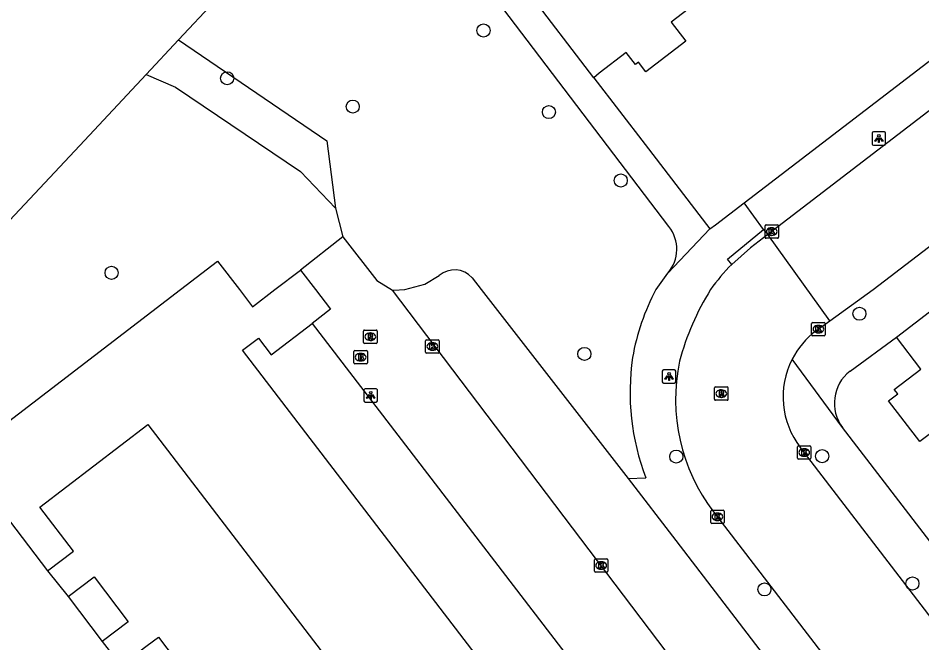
# Model space of a CAD drawing. Extents: x 159353 to 160616, y 385893 to 387321.
# Drawn here: x 159828.8 to 159896.2, y 386973.7 to 387020.2 of the extents above; entities that cross this region are included whole.
import ezdxf

# ---------------------------------------------------------------- set-up
doc = ezdxf.new("R2010")
doc.units = 0
for name, color, linetype in [('IMGEO_Boom', 7, 'Continuous'), ('IMGEO_Brandkraan', 7, 'Continuous'), ('IMGEO_Groenvoorziening', 7, 'Continuous'), ('IMGEO_Kolk', 7, 'Continuous'), ('IMGEO_Lichtpunt', 7, 'Continuous'), ('IMGEO_Pand', 7, 'Continuous'), ('IMGEO_Parkeervlak_open', 7, 'Continuous'), ('IMGEO_Rijbaan_lokaal_gesloten', 7, 'Continuous'), ('IMGEO_Rijbaan_lokaal_open', 7, 'Continuous'), ('IMGEO_Rioolput', 7, 'Continuous'), ('IMGEO_Voetpad_open', 7, 'Continuous')]:
    doc.layers.add(name, color=color, linetype=linetype)

msp = doc.modelspace()

# ---------------------------------------------------------------- linework, layer by layer
at = {"layer": 'IMGEO_Boom'}
for centre in [(159863.478, 387019.318), (159844.371, 387015.76), (159853.732, 387013.647), (159868.354, 387013.237), (159873.706, 387008.137), (159835.756, 387001.25), (159891.495, 386998.201), (159870.996, 386995.205), (159877.848, 386987.548), (159888.717, 386987.577), (159895.445, 386978.081), (159884.416, 386977.642)]:
    msp.add_circle(centre, 0.489, dxfattribs=at)
at = {"layer": 'IMGEO_Brandkraan'}
for p, q in [((159853.819, 386994.533), (159853.819, 386995.385)), ((159853.894, 386995.459), (159854.746, 386995.459)), ((159854.82, 386995.385), (159854.82, 386994.533)), ((159854.33, 386994.679), (159854.305, 386994.679)), ((159854.307, 386995.239), (159854.332, 386995.239)), ((159854.746, 386994.459), (159853.894, 386994.459))]:
    msp.add_line(p, q, dxfattribs=at)
for points in [[(159853.819, 386994.533), (159853.819, 386995.385)], [(159853.894, 386995.459), (159854.746, 386995.459)], [(159854.82, 386995.385), (159854.82, 386994.533)], [(159854.167, 386995.159), (159854.167, 386994.759), (159854.38, 386994.759)], [(159854.398, 386995.159), (159854.167, 386995.159)], [(159854.346, 386995.078), (159854.292, 386995.078), (159854.292, 386995.002)], [(159854.292, 386995.002), (159854.345, 386995.002)], [(159854.354, 386994.926), (159854.292, 386994.926), (159854.292, 386994.845)], [(159854.292, 386994.845), (159854.354, 386994.845)], [(159854.746, 386994.459), (159853.894, 386994.459)]]:
    msp.add_lwpolyline(points, dxfattribs=at)
for centre, radius, start, end in [((159853.896, 386995.383), 0.0765, 91.55205, 178.44795), ((159853.896, 386995.383), 0.0765, 91.55205, 178.44795), ((159854.744, 386995.383), 0.0765, 1.55205, 88.44795), ((159854.744, 386995.383), 0.0765, 1.55205, 88.44795), ((159854.347, 386995.04), 0.0379, 267.82845, 90.93552), ((159854.355, 386994.885), 0.0404, 269.87594, 90.50774), ((159854.386, 386995.01), 0.251, 268.66757, 293.53466), ((159854.402, 386995.014), 0.145, 59.4692, 91.53667), ((159854.427, 386995.061), 0.0922, 285.51372, 58.15012), ((159854.432, 386994.869), 0.105, 301.31148, 78.98903), ((159853.896, 386994.535), 0.0765, 181.55205, 268.44795), ((159853.896, 386994.535), 0.0765, 181.55205, 268.44795), ((159854.744, 386994.535), 0.0765, 271.55205, 358.44795), ((159854.744, 386994.535), 0.0765, 271.55205, 358.44795)]:
    msp.add_arc(centre, radius, start, end, dxfattribs=at)
for centre, major_axis, ratio, start_param, end_param in [((159854.306, 386994.959), (-0.387, 0.002), 0.722429, 4.712389, 7.853982), ((159854.331, 386994.959), (-0.39, 0.002), 0.717154, 1.570796, 4.712389)]:
    msp.add_ellipse(centre, major_axis=major_axis, ratio=ratio, start_param=start_param, end_param=end_param, dxfattribs=at)
at = {"layer": 'IMGEO_Groenvoorziening'}
for points in [[(159858.538, 387029.417), (159849.452, 387025.048), (159844.658, 387022.148), (159843.455, 387021.501), (159840.752, 387018.614)], [(159840.752, 387018.614), (159838.332, 387016.029)], [(159840.752, 387018.614), (159851.789, 387011.105), (159852.457, 387006.07)], [(159830.425, 386946.795), (159824.988, 386949.948), (159819.622, 386954.983), (159818.184, 386956.527), (159816.563, 386958.532), (159815.161, 386960.695), (159814.501, 386961.918), (159812.555, 386966.38), (159810.641, 386971.083), (159809.577, 386974.564), (159808.887, 386976.351), (159808.388, 386978.201), (159808.085, 386980.092), (159808.004, 386981.12), (159808.065, 386982.558), (159808.424, 386983.953), (159809.065, 386985.242), (159809.482, 386985.829), (159810.353, 386986.741), (159815.941, 386992.453), (159823.323, 387000), (159827.784, 387004.764), (159833.389, 387010.751), (159838.332, 387016.029)], [(159838.332, 387016.029), (159840.51, 387015.093), (159849.832, 387008.798), (159852.457, 387006.07)], [(159852.457, 387006.07), (159853.002, 387003.946)]]:
    msp.add_lwpolyline(points, dxfattribs=at)
at = {"layer": 'IMGEO_Kolk'}
for p, q in [((159884.459, 387003.9), (159884.459, 387004.752)), ((159884.534, 387004.826), (159885.386, 387004.826)), ((159885.46, 387004.752), (159885.46, 387003.9)), ((159884.947, 387004.606), (159884.972, 387004.606)), ((159885.386, 387003.826), (159884.534, 387003.826)), ((159884.97, 387004.046), (159884.945, 387004.046)), ((159887.937, 386996.629), (159887.937, 386997.481)), ((159888.012, 386997.555), (159888.864, 386997.555)), ((159888.425, 386997.335), (159888.45, 386997.335)), ((159888.938, 386997.481), (159888.938, 386996.629)), ((159888.448, 386996.775), (159888.423, 386996.775)), ((159859.166, 386995.337), (159859.166, 386996.189)), ((159859.241, 386996.263), (159860.093, 386996.263)), ((159859.654, 386996.043), (159859.679, 386996.043)), ((159860.167, 386996.189), (159860.167, 386995.337)), ((159888.864, 386996.555), (159888.012, 386996.555)), ((159859.677, 386995.483), (159859.652, 386995.483)), ((159860.093, 386995.263), (159859.241, 386995.263)), ((159886.881, 386987.424), (159886.881, 386988.276)), ((159886.956, 386988.35), (159887.808, 386988.35)), ((159887.369, 386988.13), (159887.394, 386988.13)), ((159887.882, 386988.276), (159887.882, 386987.424)), ((159887.808, 386987.35), (159886.956, 386987.35)), ((159887.392, 386987.57), (159887.367, 386987.57)), ((159880.412, 386982.635), (159880.412, 386983.487)), ((159880.487, 386983.561), (159881.339, 386983.561)), ((159880.9, 386983.341), (159880.925, 386983.341)), ((159881.413, 386983.487), (159881.413, 386982.635)), ((159881.339, 386982.561), (159880.487, 386982.561)), ((159880.923, 386982.781), (159880.898, 386982.781)), ((159871.745, 386979.004), (159871.745, 386979.856)), ((159871.82, 386979.93), (159872.672, 386979.93)), ((159872.746, 386979.856), (159872.746, 386979.004)), ((159872.256, 386979.15), (159872.231, 386979.15)), ((159872.233, 386979.71), (159872.258, 386979.71)), ((159872.672, 386978.93), (159871.82, 386978.93))]:
    msp.add_line(p, q, dxfattribs=at)
for points in [[(159884.459, 387003.9), (159884.459, 387004.752)], [(159884.534, 387004.826), (159885.386, 387004.826)], [(159885.46, 387004.752), (159885.46, 387003.9)], [(159884.78, 387004.526), (159884.903, 387004.526), (159884.903, 387004.375), (159885.033, 387004.526), (159885.197, 387004.526), (159885.051, 387004.375), (159885.204, 387004.126), (159885.052, 387004.126), (159884.967, 387004.29), (159884.903, 387004.223), (159884.903, 387004.126), (159884.78, 387004.126), (159884.78, 387004.526)], [(159885.386, 387003.826), (159884.534, 387003.826)], [(159887.937, 386996.629), (159887.937, 386997.481)], [(159888.012, 386997.555), (159888.864, 386997.555)], [(159888.938, 386997.481), (159888.938, 386996.629)], [(159888.258, 386997.255), (159888.381, 386997.255), (159888.381, 386997.104), (159888.511, 386997.255), (159888.675, 386997.255), (159888.529, 386997.104), (159888.682, 386996.855), (159888.53, 386996.855), (159888.445, 386997.019), (159888.381, 386996.952), (159888.381, 386996.855), (159888.258, 386996.855), (159888.258, 386997.255)], [(159859.166, 386995.337), (159859.166, 386996.189)], [(159859.241, 386996.263), (159860.093, 386996.263)], [(159860.167, 386996.189), (159860.167, 386995.337)], [(159888.864, 386996.555), (159888.012, 386996.555)], [(159859.487, 386995.963), (159859.61, 386995.963), (159859.61, 386995.812), (159859.74, 386995.963), (159859.904, 386995.963), (159859.758, 386995.812), (159859.911, 386995.563), (159859.759, 386995.563), (159859.674, 386995.727), (159859.61, 386995.66), (159859.61, 386995.563), (159859.487, 386995.563), (159859.487, 386995.963)], [(159860.093, 386995.263), (159859.241, 386995.263)], [(159886.881, 386987.424), (159886.881, 386988.276)], [(159886.956, 386988.35), (159887.808, 386988.35)], [(159887.202, 386988.05), (159887.325, 386988.05), (159887.325, 386987.899), (159887.455, 386988.05), (159887.619, 386988.05), (159887.473, 386987.899), (159887.626, 386987.65), (159887.474, 386987.65), (159887.389, 386987.814), (159887.325, 386987.747), (159887.325, 386987.65), (159887.202, 386987.65), (159887.202, 386988.05)], [(159887.882, 386988.276), (159887.882, 386987.424)], [(159887.808, 386987.35), (159886.956, 386987.35)], [(159880.412, 386982.635), (159880.412, 386983.487)], [(159880.487, 386983.561), (159881.339, 386983.561)], [(159880.733, 386983.261), (159880.856, 386983.261), (159880.856, 386983.11), (159880.986, 386983.261), (159881.15, 386983.261), (159881.004, 386983.11), (159881.157, 386982.861), (159881.005, 386982.861), (159880.92, 386983.025), (159880.856, 386982.958), (159880.856, 386982.861), (159880.733, 386982.861), (159880.733, 386983.261)], [(159881.413, 386983.487), (159881.413, 386982.635)], [(159881.339, 386982.561), (159880.487, 386982.561)], [(159871.745, 386979.004), (159871.745, 386979.856)], [(159871.82, 386979.93), (159872.672, 386979.93)], [(159872.746, 386979.856), (159872.746, 386979.004)], [(159872.066, 386979.63), (159872.189, 386979.63), (159872.189, 386979.479), (159872.319, 386979.63), (159872.483, 386979.63), (159872.337, 386979.479), (159872.49, 386979.23), (159872.338, 386979.23), (159872.253, 386979.394), (159872.189, 386979.327), (159872.189, 386979.23), (159872.066, 386979.23), (159872.066, 386979.63)], [(159872.672, 386978.93), (159871.82, 386978.93)]]:
    msp.add_lwpolyline(points, dxfattribs=at)
for centre, start, end in [((159884.536, 387004.75), 91.55205, 178.44795), ((159884.536, 387004.75), 91.55205, 178.44795), ((159885.384, 387004.75), 1.55205, 88.44795), ((159885.384, 387004.75), 1.55205, 88.44795), ((159884.536, 387003.902), 181.55205, 268.44795), ((159884.536, 387003.902), 181.55205, 268.44795), ((159885.384, 387003.902), 271.55205, 358.44795), ((159885.384, 387003.902), 271.55205, 358.44795), ((159888.014, 386997.479), 91.55205, 178.44795), ((159888.014, 386997.479), 91.55205, 178.44795), ((159888.862, 386997.479), 1.55205, 88.44795), ((159888.862, 386997.479), 1.55205, 88.44795), ((159859.243, 386996.187), 91.55205, 178.44795), ((159859.243, 386996.187), 91.55205, 178.44795), ((159860.091, 386996.187), 1.55205, 88.44795), ((159860.091, 386996.187), 1.55205, 88.44795), ((159888.014, 386996.631), 181.55205, 268.44795), ((159888.014, 386996.631), 181.55205, 268.44795), ((159888.862, 386996.631), 271.55205, 358.44795), ((159888.862, 386996.631), 271.55205, 358.44795), ((159859.243, 386995.339), 181.55205, 268.44795), ((159859.243, 386995.339), 181.55205, 268.44795), ((159860.091, 386995.339), 271.55205, 358.44795), ((159860.091, 386995.339), 271.55205, 358.44795), ((159886.958, 386988.274), 91.55205, 178.44795), ((159886.958, 386988.274), 91.55205, 178.44795), ((159887.806, 386988.274), 1.55205, 88.44795), ((159887.806, 386988.274), 1.55205, 88.44795), ((159886.958, 386987.426), 181.55205, 268.44795), ((159886.958, 386987.426), 181.55205, 268.44795), ((159887.806, 386987.426), 271.55205, 358.44795), ((159887.806, 386987.426), 271.55205, 358.44795), ((159880.489, 386983.485), 91.55205, 178.44795), ((159880.489, 386983.485), 91.55205, 178.44795), ((159881.337, 386983.485), 1.55205, 88.44795), ((159881.337, 386983.485), 1.55205, 88.44795), ((159880.489, 386982.637), 181.55205, 268.44795), ((159880.489, 386982.637), 181.55205, 268.44795), ((159881.337, 386982.637), 271.55205, 358.44795), ((159881.337, 386982.637), 271.55205, 358.44795), ((159871.822, 386979.854), 91.55205, 178.44795), ((159871.822, 386979.854), 91.55205, 178.44795), ((159872.67, 386979.854), 1.55205, 88.44795), ((159872.67, 386979.854), 1.55205, 88.44795), ((159871.822, 386979.006), 181.55205, 268.44795), ((159871.822, 386979.006), 181.55205, 268.44795), ((159872.67, 386979.006), 271.55205, 358.44795), ((159872.67, 386979.006), 271.55205, 358.44795)]:
    msp.add_arc(centre, 0.0765, start, end, dxfattribs=at)
for centre, major_axis, ratio, start_param, end_param in [((159884.946, 387004.326), (-0.387, 0.002), 0.722429, 4.712389, 7.853982), ((159884.971, 387004.326), (-0.39, 0.002), 0.717154, 1.570796, 4.712389), ((159888.424, 386997.055), (-0.387, 0.002), 0.722429, 4.712389, 7.853982), ((159888.449, 386997.055), (-0.39, 0.002), 0.717154, 1.570796, 4.712389), ((159859.653, 386995.763), (-0.387, 0.002), 0.722429, 4.712389, 7.853982), ((159859.678, 386995.763), (-0.39, 0.002), 0.717154, 1.570796, 4.712389), ((159887.368, 386987.85), (-0.387, 0.002), 0.722429, 4.712389, 7.853982), ((159887.393, 386987.85), (-0.39, 0.002), 0.717154, 1.570796, 4.712389), ((159880.899, 386983.061), (-0.387, 0.002), 0.722429, 4.712389, 7.853982), ((159880.924, 386983.061), (-0.39, 0.002), 0.717154, 1.570796, 4.712389), ((159872.232, 386979.43), (-0.387, 0.002), 0.722429, 4.712389, 7.853982), ((159872.257, 386979.43), (-0.39, 0.002), 0.717154, 1.570796, 4.712389)]:
    msp.add_ellipse(centre, major_axis=major_axis, ratio=ratio, start_param=start_param, end_param=end_param, dxfattribs=at)
at = {"layer": 'IMGEO_Lichtpunt'}
for p, q in [((159892.454, 387011.664), (159892.454, 387010.857)), ((159892.454, 387011.664), (159892.454, 387010.857)), ((159893.356, 387011.759), (159892.548, 387011.759)), ((159893.356, 387011.759), (159892.548, 387011.759)), ((159893.45, 387010.857), (159893.45, 387011.664)), ((159893.45, 387010.857), (159893.45, 387011.664)), ((159892.548, 387010.763), (159893.356, 387010.763)), ((159892.548, 387010.763), (159893.356, 387010.763)), ((159877.708, 386994.015), (159876.9, 386994.015)), ((159877.708, 386994.015), (159876.9, 386994.015)), ((159876.806, 386993.92), (159876.806, 386993.113)), ((159876.806, 386993.92), (159876.806, 386993.113)), ((159877.802, 386993.113), (159877.802, 386993.92)), ((159877.802, 386993.113), (159877.802, 386993.92)), ((159855.472, 386992.611), (159854.664, 386992.611)), ((159855.472, 386992.611), (159854.664, 386992.611)), ((159876.9, 386993.019), (159877.708, 386993.019)), ((159876.9, 386993.019), (159877.708, 386993.019)), ((159854.57, 386992.516), (159854.57, 386991.709)), ((159854.57, 386992.516), (159854.57, 386991.709)), ((159855.566, 386991.709), (159855.566, 386992.516)), ((159855.566, 386991.709), (159855.566, 386992.516)), ((159854.664, 386991.615), (159855.472, 386991.615)), ((159854.664, 386991.615), (159855.472, 386991.615))]:
    msp.add_line(p, q, dxfattribs=at)
for points in [[(159892.828, 387011.328), (159892.867, 387011.3), (159892.679, 387011.038), (159892.641, 387011.065), (159892.828, 387011.328)], [(159892.93, 387011.28), (159892.977, 387011.28), (159892.977, 387010.958), (159892.93, 387010.958), (159892.93, 387011.28)], [(159893.04, 387011.3), (159893.078, 387011.327), (159893.265, 387011.065), (159893.226, 387011.037), (159893.04, 387011.3)], [(159877.18, 386993.584), (159877.219, 386993.556), (159877.031, 386993.294), (159876.993, 386993.321), (159877.18, 386993.584)], [(159877.282, 386993.536), (159877.329, 386993.536), (159877.329, 386993.214), (159877.282, 386993.214), (159877.282, 386993.536)], [(159877.392, 386993.556), (159877.43, 386993.583), (159877.617, 386993.321), (159877.578, 386993.293), (159877.392, 386993.556)], [(159854.944, 386992.18), (159854.983, 386992.152), (159854.795, 386991.89), (159854.757, 386991.917), (159854.944, 386992.18)], [(159855.046, 386992.132), (159855.093, 386992.132), (159855.093, 386991.81), (159855.046, 386991.81), (159855.046, 386992.132)], [(159855.156, 386992.152), (159855.194, 386992.179), (159855.381, 386991.917), (159855.342, 386991.889), (159855.156, 386992.152)]]:
    msp.add_lwpolyline(points, dxfattribs=at)
for centre in [(159892.953, 387011.462), (159877.305, 386993.718), (159855.069, 386992.314)]:
    msp.add_circle(centre, 0.0994, dxfattribs=at)
for centre, start, end in [((159892.548, 387011.664), 90, 180), ((159892.548, 387011.664), 90, 180), ((159893.356, 387011.664), 0, 90), ((159893.356, 387011.664), 0, 90), ((159892.548, 387010.857), 180, 270), ((159892.548, 387010.857), 180, 270), ((159893.356, 387010.857), 270, 0), ((159893.356, 387010.857), 270, 360), ((159876.9, 386993.92), 90, 180), ((159876.9, 386993.92), 90, 180), ((159877.708, 386993.92), 0, 90), ((159877.708, 386993.92), 0, 90), ((159854.664, 386992.516), 90, 180), ((159854.664, 386992.516), 90, 180), ((159855.472, 386992.516), 0, 90), ((159855.472, 386992.516), 0, 90), ((159876.9, 386993.113), 180, 270), ((159876.9, 386993.113), 180, 270), ((159877.708, 386993.113), 270, 0), ((159877.708, 386993.113), 270, 360), ((159854.664, 386991.709), 180, 270), ((159854.664, 386991.709), 180, 270), ((159855.472, 386991.709), 270, 0), ((159855.472, 386991.709), 270, 360)]:
    msp.add_arc(centre, 0.0946, start, end, dxfattribs=at)
at = {"layer": 'IMGEO_Pand'}
for points in [[(159871.699, 387015.798), (159866.608, 387022.475)], [(159879.156, 387021.236), (159877.475, 387019.945), (159878.56, 387018.532), (159875.585, 387016.247), (159875.035, 387016.964), (159874.805, 387016.787), (159874.12, 387017.678), (159872.103, 387016.128), (159871.699, 387015.798)], [(159826.237, 386985.238), (159824.53, 386987.466), (159840.894, 387000), (159843.658, 387002.117), (159845.279, 387000), (159846.26, 386998.719), (159847.932, 387000), (159849.84, 387001.461)], [(159849.84, 387001.461), (159850.959, 387000), (159852.083, 386998.532), (159850.713, 386997.482)], [(159894.256, 386996.458), (159898.756, 386999.908)], [(159830.992, 386979.029), (159832.913, 386980.501), (159830.407, 386983.772), (159838.45, 386989.932), (159869.986, 386948.758), (159874.043, 386943.461), (159874.092, 386943.497), (159881.176, 386948.923), (159845.519, 386995.476), (159846.698, 386996.379), (159847.65, 386995.136), (159850.713, 386997.482)], [(159897.929, 386987.592), (159896.693, 386989.203), (159895.998, 386988.67), (159893.671, 386991.707), (159894.348, 386992.226), (159894.096, 386992.555), (159896.081, 386994.076), (159894.256, 386996.458)], [(159826.237, 386985.238), (159830.992, 386979.029)], [(159832.521, 386977.126), (159834.47, 386978.591), (159837.001, 386975.226), (159835.051, 386973.76)], [(159832.521, 386977.126), (159835.051, 386973.76)], [(159836.439, 386971.968), (159838.419, 386973.458), (159839.26, 386974.091), (159841.815, 386970.696), (159840.973, 386970.063), (159838.993, 386968.573)]]:
    msp.add_lwpolyline(points, dxfattribs=at)
at = {"layer": 'IMGEO_Parkeervlak_open'}
for points in [[(159856.693, 386999.963), (159856.799, 386999.967), (159857.606, 387000), (159859.102, 387000.411), (159860.175, 387001.046)], [(159862.625, 387000.88), (159863.309, 387000), (159874.265, 386985.91)]]:
    msp.add_lwpolyline(points, dxfattribs=at)
msp.add_arc((159861.317, 386999.733), 1.74, 41.23813, 131.00956, dxfattribs=at)
at = {"layer": 'IMGEO_Rijbaan_lokaal_gesloten'}
for points in [[(159974.06, 387072.407), (159971.876, 387070.786), (159963.307, 387064.435), (159951.962, 387055.745), (159916.299, 387028.404), (159884.666, 387004.099)], [(159889.293, 386997.671), (159892.528, 387000), (159901.518, 387006.9)], [(159884.666, 387004.099), (159883.388, 387003.117), (159881.982, 387001.881)], [(159889.293, 386997.671), (159884.666, 387004.099)], [(159888.251, 386996.921), (159889.293, 386997.671)], [(159956.539, 386897.639), (159947.999, 386908.79), (159930.531, 386931.578), (159908.651, 386960.148), (159887.083, 386988.239)], [(159880.624, 386983.44), (159899.099, 386959.333), (159899.5, 386958.811)]]:
    msp.add_lwpolyline(points, dxfattribs=at)
for centre, radius, start, end in [((159891.872, 386991.976), 13.997, 134.95537, 145.02126), ((159897.269, 386989.523), 19.855, 148.15083, 165.00202), ((159891.978, 386992.009), 6.166, 127.19045, 153.06555), ((159891.538, 386991.801), 13.749, 167.99571, 217.45519), ((159891.991, 386991.998), 6.183, 153.03303, 217.4487)]:
    msp.add_arc(centre, radius, start, end, dxfattribs=at)
at = {"layer": 'IMGEO_Rijbaan_lokaal_open'}
for points in [[(159853.002, 387003.946), (159849.84, 387001.461)], [(159853.002, 387003.946), (159855.527, 387000.682), (159856.693, 386999.963)], [(159893.074, 386951.903), (159856.693, 386999.963)], [(159850.713, 386997.482), (159888.444, 386948.254)], [(159830.992, 386979.029), (159832.521, 386977.126)], [(159835.051, 386973.76), (159836.439, 386971.968)]]:
    msp.add_lwpolyline(points, dxfattribs=at)
at = {"layer": 'IMGEO_Rioolput'}
for p, q in [((159854.54, 386996.061), (159854.54, 386996.913)), ((159854.615, 386996.987), (159855.467, 386996.987)), ((159855.028, 386996.767), (159855.053, 386996.767)), ((159855.541, 386996.913), (159855.541, 386996.061)), ((159855.467, 386995.987), (159854.615, 386995.987)), ((159855.051, 386996.207), (159855.026, 386996.207)), ((159880.7, 386991.818), (159880.7, 386992.67)), ((159880.775, 386992.744), (159881.627, 386992.744)), ((159881.701, 386992.67), (159881.701, 386991.818)), ((159881.211, 386991.964), (159881.186, 386991.964)), ((159881.188, 386992.524), (159881.213, 386992.524)), ((159881.627, 386991.744), (159880.775, 386991.744))]:
    msp.add_line(p, q, dxfattribs=at)
for points in [[(159854.54, 386996.061), (159854.54, 386996.913)], [(159854.615, 386996.987), (159855.467, 386996.987)], [(159855.129, 386996.685), (159854.877, 386996.687), (159854.877, 386996.287)], [(159855.541, 386996.913), (159855.541, 386996.061)], [(159855.467, 386995.987), (159854.615, 386995.987)], [(159854.877, 386996.287), (159855.001, 386996.287), (159855.001, 386996.449), (159855.012, 386996.449)], [(159855.055, 386996.606), (159855.001, 386996.606), (159855.001, 386996.525)], [(159855.001, 386996.525), (159855.053, 386996.525)], [(159855.059, 386996.42), (159855.13, 386996.287), (159855.27, 386996.287), (159855.205, 386996.413)], [(159880.7, 386991.818), (159880.7, 386992.67)], [(159880.775, 386992.744), (159881.627, 386992.744)], [(159881.701, 386992.67), (159881.701, 386991.818)], [(159881.289, 386992.442), (159881.037, 386992.444), (159881.037, 386992.044)], [(159881.037, 386992.044), (159881.161, 386992.044), (159881.161, 386992.206), (159881.172, 386992.206)], [(159881.215, 386992.363), (159881.161, 386992.363), (159881.161, 386992.282)], [(159881.161, 386992.282), (159881.213, 386992.282)], [(159881.219, 386992.177), (159881.29, 386992.044), (159881.43, 386992.044), (159881.365, 386992.17)], [(159881.627, 386991.744), (159880.775, 386991.744)]]:
    msp.add_lwpolyline(points, dxfattribs=at)
for centre, radius, start, end in [((159854.617, 386996.911), 0.0765, 91.55205, 178.44795), ((159854.617, 386996.911), 0.0765, 91.55205, 178.44795), ((159855.128, 386996.575), 0.109, 350.36119, 89.41601), ((159855.465, 386996.911), 0.0765, 1.55205, 88.44795), ((159855.465, 386996.911), 0.0765, 1.55205, 88.44795), ((159854.617, 386996.063), 0.0765, 181.55205, 268.44795), ((159854.617, 386996.063), 0.0765, 181.55205, 268.44795), ((159855.011, 386996.396), 0.0533, 26.02933, 88.69889), ((159855.037, 386996.714), 0.19, 274.7715, 282.96867), ((159855.061, 386996.51), 0.0964, 77.00612, 93.18647), ((159855.075, 386996.567), 0.0378, 276.66336, 79.67722), ((159855.126, 386996.575), 0.112, 277.58423, 350.98172), ((159855.11, 386996.36), 0.108, 29.51342, 73.79051), ((159855.465, 386996.063), 0.0765, 271.55205, 358.44795), ((159855.465, 386996.063), 0.0765, 271.55205, 358.44795), ((159880.777, 386992.668), 0.0765, 91.55205, 178.44795), ((159880.777, 386992.668), 0.0765, 91.55205, 178.44795), ((159881.625, 386992.668), 0.0765, 1.55205, 88.44795), ((159881.625, 386992.668), 0.0765, 1.55205, 88.44795), ((159881.171, 386992.153), 0.0533, 26.02933, 88.69889), ((159881.197, 386992.471), 0.19, 274.7715, 282.96867), ((159881.221, 386992.267), 0.0964, 77.00612, 93.18647), ((159881.235, 386992.324), 0.0378, 276.66336, 79.67722), ((159881.288, 386992.332), 0.109, 350.36119, 89.41601), ((159881.286, 386992.332), 0.112, 277.58423, 350.98172), ((159881.27, 386992.117), 0.108, 29.51342, 73.79051), ((159880.777, 386991.82), 0.0765, 181.55205, 268.44795), ((159880.777, 386991.82), 0.0765, 181.55205, 268.44795), ((159881.625, 386991.82), 0.0765, 271.55205, 358.44795), ((159881.625, 386991.82), 0.0765, 271.55205, 358.44795)]:
    msp.add_arc(centre, radius, start, end, dxfattribs=at)
for centre, major_axis, ratio, start_param, end_param in [((159855.027, 386996.487), (-0.387, 0.002), 0.722429, 4.712389, 7.853982), ((159855.052, 386996.487), (-0.39, 0.002), 0.717154, 1.570796, 4.712389), ((159881.187, 386992.244), (-0.387, 0.002), 0.722429, 4.712389, 7.853982), ((159881.212, 386992.244), (-0.39, 0.002), 0.717154, 1.570796, 4.712389)]:
    msp.add_ellipse(centre, major_axis=major_axis, ratio=ratio, start_param=start_param, end_param=end_param, dxfattribs=at)
at = {"layer": 'IMGEO_Voetpad_open'}
for points in [[(159882.91, 387006.48), (159970.888, 387073.896)], [(159877.286, 387004.706), (159858.538, 387029.417)], [(159871.699, 387015.798), (159875.536, 387010.81), (159880.355, 387004.522)], [(159880.355, 387004.522), (159880.763, 387004.835), (159882.91, 387006.48)], [(159884.347, 387004.483), (159882.91, 387006.48)], [(159880.355, 387004.522), (159877.218, 387001.235)], [(159881.982, 387001.881), (159881.663, 387002.266), (159884.347, 387004.483)], [(159884.347, 387004.483), (159884.666, 387004.099)], [(159876.335, 387000), (159877.218, 387001.235)], [(159890.796, 386993.911), (159894.256, 386996.458)], [(159890.245, 386989.707), (159890.241, 386989.707), (159886.481, 386994.802)], [(159934.54, 386932.023), (159890.245, 386989.707)], [(159874.265, 386985.91), (159875.575, 386985.967)], [(159874.265, 386985.91), (159877.805, 386981.283), (159895.233, 386958.544)]]:
    msp.add_lwpolyline(points, dxfattribs=at)
for centre, radius, start, end in [((159875.189, 387003.011), 2.696, 318.80005, 38.95529), ((159890.987, 386992.128), 16.633, 151.75274, 170.28115), ((159892.252, 386992.331), 17.85, 171.60887, 200.88778), ((159892.63, 386991.533), 3.003, 127.63337, 217.43274)]:
    msp.add_arc(centre, radius, start, end, dxfattribs=at)

doc.saveas('drawing.dxf')
